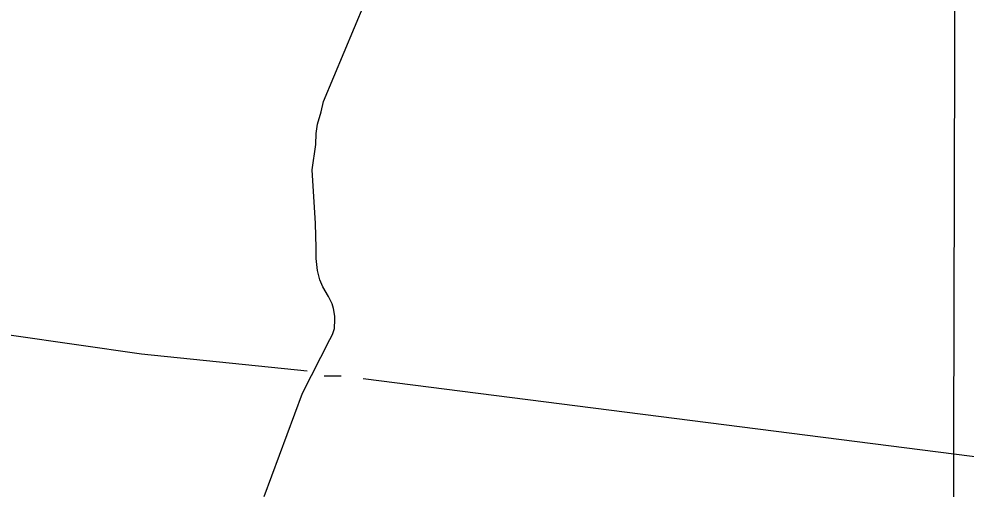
# Model space of a CAD drawing. Extents: x 3177185 to 3215018, y 812988 to 838321.
# Drawn here: x 3190830 to 3191874, y 833285 to 833803 of the extents above; entities that cross this region are included whole.
import ezdxf

# ---------------------------------------------------------------- set-up
doc = ezdxf.new("R2010")
doc.units = 0
doc.layers.add('V-GRID-MAJR', color=7, linetype='Continuous')
doc.layers.add('V-TOPO-SHOR', color=7, linetype='Continuous')

msp = doc.modelspace()

# ---------------------------------------------------------------- linework, layer by layer
at = {"layer": 'V-GRID-MAJR'}
msp.add_spline([(3191823.847, 818374.883), (3191838.828, 824434.0750000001), (3191853.818, 830496.351), (3191868.808, 836558.667), (3191868.816, 836561.711)], degree=3, dxfattribs=at)
at = {"layer": 'V-TOPO-SHOR'}
for p, q in [((3191166.259438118, 833409.4032959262), (3191185.044326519, 833409.4032959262)), ((3191209.196325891, 833406.7197404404), (3192132.3394130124, 833288.6432990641))]:
    msp.add_line(p, q, dxfattribs=at)
for points in [[(3191100.0870000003, 833276.4770000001), (3191142.366, 833390.335), (3191172.4020000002, 833449.42), (3191175.5270000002, 833454.946), (3191177.858, 833461.747), (3191178.008, 833471.59), (3191177.991, 833475.231), (3191176.771, 833483.687), (3191174.974, 833488.9940000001), (3191171.102, 833496.848), (3191164.8510000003, 833507.645), (3191161.47, 833515.402), (3191159.1580000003, 833525.724), (3191157.523, 833538.805), (3191157.468, 833550.6140000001), (3191156.6550000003, 833577.475), (3191153.233, 833636.603), (3191157.235, 833664.669), (3191157.573, 833676.578), (3191159, 833687.115), (3191163.071, 833700.517), (3191165.674, 833712.0430000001), (3191222.416, 833848.405)], [(3191147.4745497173, 833414.7704068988), (3190964.992776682, 833433.5552952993), (3189674.202588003, 833618.7206238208), (3189591.012367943, 833629.4548457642)]]:
    msp.add_lwpolyline(points, dxfattribs=at)

doc.saveas('drawing.dxf')
